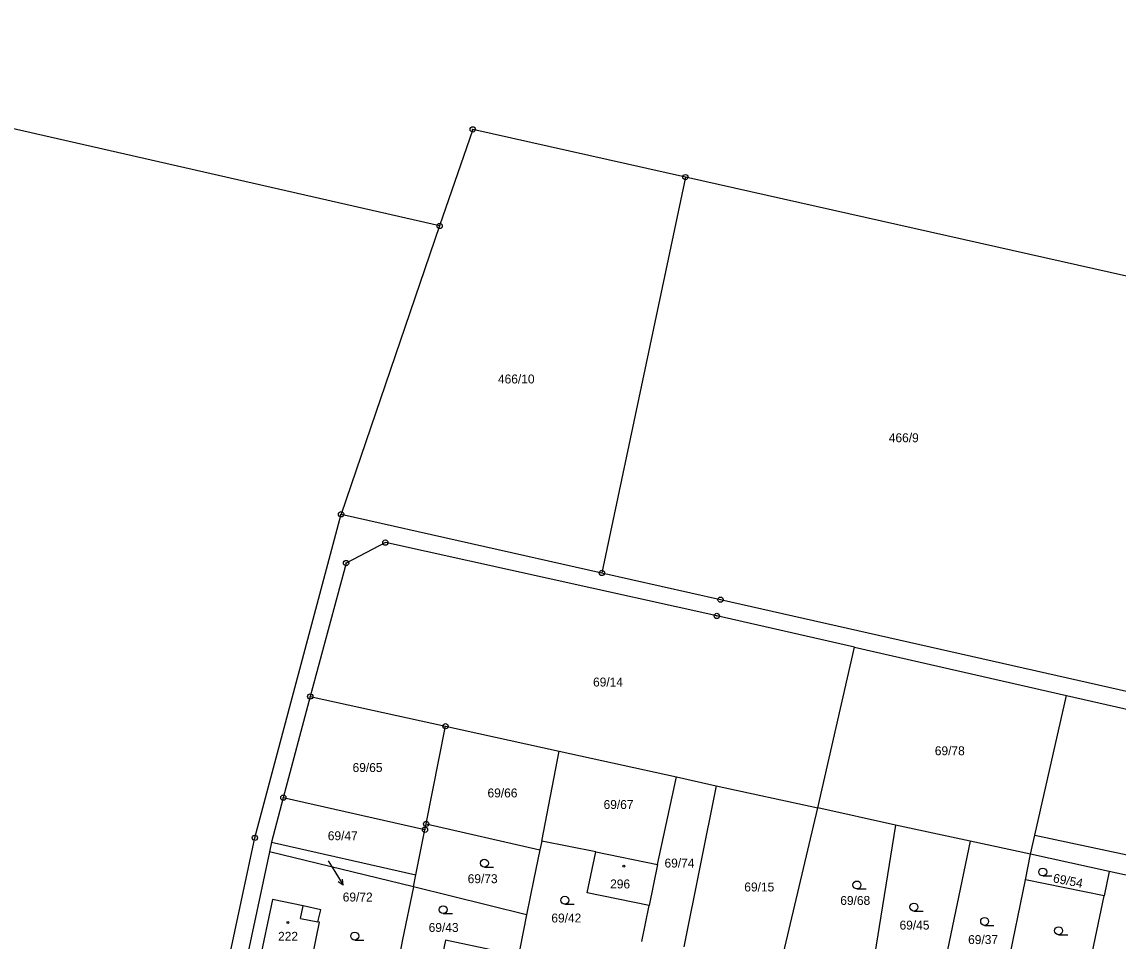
# Model space of a CAD drawing. Extents: x -758582 to -751794, y -998770 to -994350.
# Drawn here: x -756763.8 to -756555.4, y -996694.2 to -996519.4 of the extents above; entities that cross this region are included whole.
import ezdxf

# ---------------------------------------------------------------- set-up
doc = ezdxf.new("R2010")
doc.units = 0
for name, color, linetype in [('Hranice parcel', 7, 'Continuous'), ('Parcelní čísla', 7, 'Continuous'), ('Pop  PČ popisy', 7, 'Continuous'), ('Vnitřní kresba', 7, 'Continuous'), ('Značky bodu BP', 7, 'Continuous'), ('Značky budov', 7, 'Continuous'), ('Značky kultur', 7, 'Continuous')]:
    doc.layers.add(name, color=color, linetype=linetype)

msp = doc.modelspace()

# ---------------------------------------------------------------- linework, layer by layer
at = {"layer": 'Hranice parcel'}
for p, q in [((-756637.67, -996548.94), (-756653.54, -996624.22)), ((-756537.34, -996571.47), (-756637.67, -996548.94)), ((-756684.4, -996558.23), (-756703.15, -996613.06)), ((-756703.15, -996613.06), (-756653.54, -996624.22)), ((-756612.49, -996668.92), (-756605.53, -996638.35)), ((-756605.53, -996638.35), (-756565.19, -996647.53)), ((-756709, -996647.72), (-756714.13, -996666.96)), ((-756709, -996647.72), (-756683.29, -996653.37)), ((-756571.21, -996674.08), (-756565.19, -996647.53)), ((-756686.97, -996671.95), (-756683.29, -996653.37)), ((-756683.29, -996653.37), (-756661.67, -996658.12)), ((-756664.99, -996675.23), (-756661.67, -996658.12)), ((-756661.67, -996658.12), (-756639.39, -996663.01)), ((-756642.95, -996679.67), (-756639.39, -996663.01)), ((-756639.39, -996663.01), (-756631.79, -996664.68)), ((-756631.79, -996664.68), (-756637.99, -996695.31)), ((-756631.79, -996664.68), (-756612.49, -996668.92)), ((-756714.13, -996666.96), (-756716.38, -996675.4)), ((-756687.19, -996673.06), (-756714.13, -996666.96)), ((-756619.69, -996699.43), (-756612.49, -996668.92)), ((-756597.7, -996672.17), (-756612.49, -996668.92)), ((-756687.19, -996673.06), (-756686.97, -996671.95)), ((-756686.97, -996671.95), (-756665.33, -996676.85)), ((-756597.7, -996672.17), (-756602.72, -996703.18)), ((-756583.5, -996675.26), (-756597.7, -996672.17)), ((-756688.93, -996681.61), (-756687.19, -996673.06)), ((-756572.02, -996677.69), (-756571.21, -996674.08)), ((-756571.21, -996674.08), (-756525.43, -996683.94)), ((-756716.38, -996675.4), (-756716.78, -996677.26)), ((-756716.38, -996675.4), (-756688.93, -996681.61)), ((-756664.99, -996675.23), (-756665.33, -996676.85)), ((-756654.73, -996677.29), (-756664.99, -996675.23)), ((-756583.5, -996675.26), (-756590, -996706.23)), ((-756572.02, -996677.69), (-756583.5, -996675.26)), ((-756716.78, -996677.26), (-756722.12, -996702.39)), ((-756689.35, -996683.93), (-756716.78, -996677.26)), ((-756654.73, -996677.29), (-756642.95, -996679.67)), ((-756573.01, -996682.58), (-756572.02, -996677.69)), ((-756557.08, -996680.97), (-756572.02, -996677.69)), ((-756642.95, -996679.67), (-756644.53, -996687.48)), ((-756689.35, -996683.93), (-756688.93, -996681.61)), ((-756578.46, -996709.01), (-756573.01, -996682.58)), ((-756558.07, -996685.62), (-756573.01, -996682.58)), ((-756557.08, -996680.97), (-756558.07, -996685.62)), ((-756544.1, -996683.91), (-756557.08, -996680.97)), ((-756667.91, -996689.24), (-756689.35, -996683.93)), ((-756563.55, -996712.15), (-756558.07, -996685.62)), ((-756645.97, -996694.29), (-756644.53, -996687.48)), ((-756667.91, -996689.24), (-756672.54, -996712.84))]:
    msp.add_line(p, q, dxfattribs=at)
for points in [[(-756684.4, -996558.23), (-756782.74, -996535.8), (-756854.58, -996519.42)], [(-756637.67, -996548.94), (-756678.11, -996539.86), (-756684.4, -996558.23)], [(-756729.78, -996723.93), (-756727.15, -996710.23), (-756719.54, -996674.6), (-756703.15, -996613.06)], [(-756605.53, -996638.35), (-756631.68, -996632.4), (-756694.73, -996618.45), (-756702.2, -996622.34), (-756709, -996647.72)], [(-756653.54, -996624.22), (-756630.99, -996629.3), (-756553.21, -996646.8)], [(-756565.19, -996647.53), (-756526.37, -996656.37), (-756520.63, -996658.26)], [(-756665.33, -996676.85), (-756666.48, -996682.39), (-756667.91, -996689.24)], [(-756644.53, -996687.48), (-756656.37, -996685.08), (-756654.73, -996677.29)], [(-756689.35, -996683.93), (-756691.44, -996693.96), (-756693.31, -996703.7), (-756694.16, -996708.33)], [(-756707, -996688.28), (-756710.38, -996687.53), (-756716.19, -996686.3), (-756718.78, -996698.63), (-756709.28, -996700.58), (-756707.25, -996690.62), (-756707.59, -996690.56), (-756707, -996688.28)], [(-756673.69, -996696.07), (-756683.29, -996694.08), (-756684.54, -996700.08), (-756685.62, -996705.31), (-756675.98, -996707.33), (-756674.79, -996701.49), (-756673.21, -996701.88), (-756672.95, -996700.49), (-756674.52, -996700.14), (-756673.69, -996696.07)]]:
    msp.add_lwpolyline(points, dxfattribs=at)
at = {"layer": 'Pop  PČ popisy'}
for p, q in [((-756705.61, -996679), (-756704.33, -996681.03)), ((-756704.33, -996681.03), (-756702.74, -996683.58)), ((-756702.74, -996683.58), (-756702.85, -996682.46)), ((-756702.74, -996683.58), (-756703.7, -996682.99))]:
    msp.add_line(p, q, dxfattribs=at)
at = {"layer": 'Vnitřní kresba'}
for q in [(-756710.38, -996687.53), (-756707.59, -996690.56)]:
    msp.add_line((-756710.84, -996689.94), q, dxfattribs=at)
at = {"layer": 'Značky bodu BP'}
for centre, radius in [((-756678.11, -996539.86), 0.5), ((-756678.11, -996539.86), 0.0303), ((-756637.67, -996548.94), 0.5), ((-756637.67, -996548.94), 0.0303), ((-756684.4, -996558.23), 0.5), ((-756684.4, -996558.23), 0.0303), ((-756703.15, -996613.06), 0.5), ((-756703.15, -996613.06), 0.0303), ((-756694.73, -996618.45), 0.5), ((-756694.73, -996618.45), 0.0303), ((-756702.2, -996622.34), 0.5), ((-756702.2, -996622.34), 0.0303), ((-756653.54, -996624.22), 0.5), ((-756653.54, -996624.22), 0.0303), ((-756630.99, -996629.3), 0.5), ((-756630.99, -996629.3), 0.0303), ((-756631.68, -996632.4), 0.5), ((-756631.68, -996632.4), 0.0303), ((-756709, -996647.72), 0.5), ((-756709, -996647.72), 0.0303), ((-756683.29, -996653.37), 0.5), ((-756683.29, -996653.37), 0.0303), ((-756714.13, -996666.96), 0.5), ((-756714.13, -996666.96), 0.0303), ((-756686.97, -996671.95), 0.5), ((-756686.97, -996671.95), 0.0303), ((-756719.54, -996674.6), 0.5), ((-756719.54, -996674.6), 0.0303), ((-756687.19, -996673.06), 0.5), ((-756687.19, -996673.06), 0.0303)]:
    msp.add_circle(centre, radius, dxfattribs=at)
at = {"layer": 'Značky budov'}
for centre in [(-756649.37, -996680), (-756713.25, -996690.69)]:
    msp.add_circle(centre, 0.175, dxfattribs=at)
at = {"layer": 'Značky kultur'}
for p, q in [((-756675.89, -996680.17), (-756674.14, -996680.17)), ((-756569.72, -996681.85), (-756567.97, -996681.85)), ((-756605.06, -996684.31), (-756603.31, -996684.31)), ((-756683.73, -996689.01), (-756681.98, -996689.01)), ((-756660.6, -996687.22), (-756658.85, -996687.22)), ((-756594.22, -996688.52), (-756592.47, -996688.52)), ((-756580.77, -996691.24), (-756579.02, -996691.24)), ((-756566.71, -996693.02), (-756564.96, -996693.02)), ((-756700.55, -996694.04), (-756698.8, -996694.04))]:
    msp.add_line(p, q, dxfattribs=at)
for centre in [(-756675.89, -996679.42), (-756569.72, -996681.1), (-756605.06, -996683.56), (-756660.6, -996686.47), (-756594.22, -996687.77), (-756683.73, -996688.26), (-756580.77, -996690.49), (-756700.55, -996693.29), (-756566.71, -996692.27)]:
    msp.add_circle(centre, 0.75, dxfattribs=at)

# ---------------------------------------------------------------- texts
at = {"layer": 'Parcelní čísla'}
for s, p in [('466/10', (-756673.31, -996588.18)), ('466/9', (-756598.99, -996599.36)), ('69/14', (-756655.23, -996645.82)), ('69/78', (-756590.24, -996658.89)), ('69/65', (-756700.96, -996662.08)), ('69/66', (-756675.3, -996666.91)), ('69/67', (-756653.23, -996669.11)), ('69/47', (-756705.67, -996675.05)), ('69/74', (-756641.64, -996680.25)), ('69/73', (-756679.07, -996683.22)), ('296', (-756651.98, -996684.22)), ('69/72', (-756702.83, -996686.71)), ('69/15', (-756626.47, -996684.8)), ('69/68', (-756608.22, -996687.36)), ('69/42', (-756663.16, -996690.7)), ('69/43', (-756686.49, -996692.5)), ('69/45', (-756596.95, -996692.05)), ('222', (-756715.13, -996694.18)), ('69/37', (-756583.91, -996694.8))]:
    msp.add_text(s, height=1.7, dxfattribs=at).set_placement(p)
msp.add_text('69/54', height=1.7, rotation=349, dxfattribs=at).set_placement((-756567.86, -996683.04))

doc.saveas('drawing.dxf')
